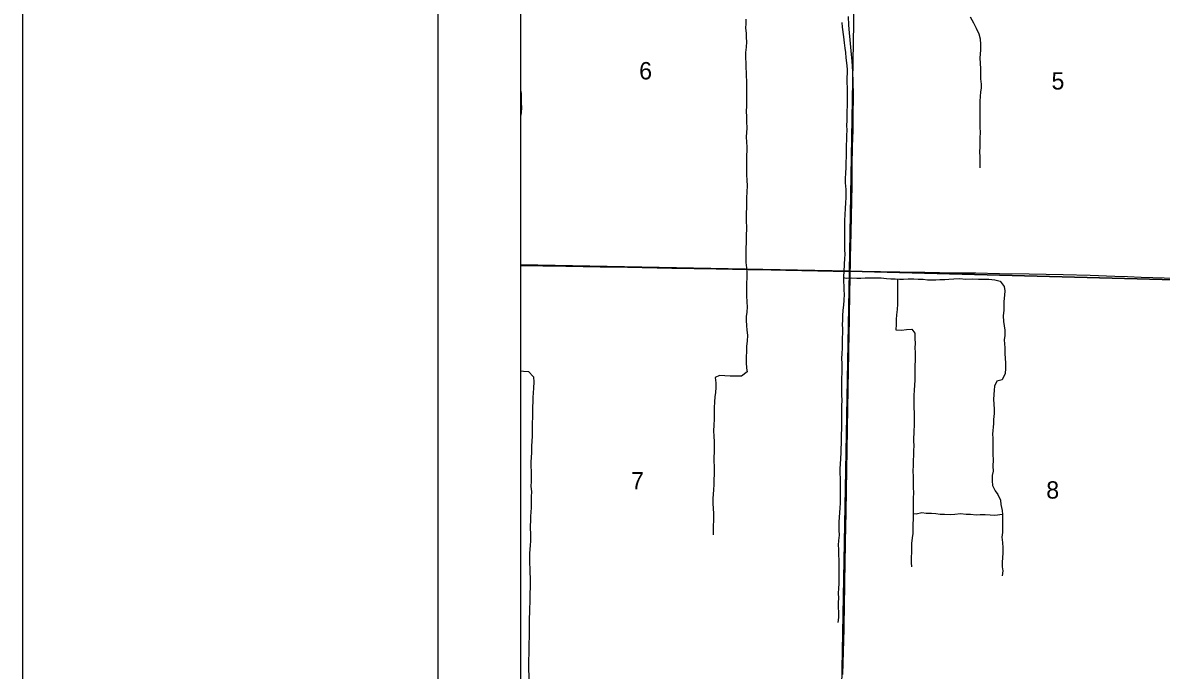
# Model space of a CAD drawing. Extents: x 0 to 34, y 0 to 22.
# Drawn here: x 2 to 3.372, y 19.449 to 20.23 of the extents above; entities that cross this region are included whole.
import ezdxf

# ---------------------------------------------------------------- set-up
doc = ezdxf.new("R2010")
doc.units = 0
for name, color, linetype in [('GM_X_County', 7, 'Continuous'), ('GM_X_Minor_River', 7, 'Continuous'), ('GM_X_Section', 7, 'Continuous'), ('GM_X_Section_Text', 7, 'Continuous'), ('GM_X_State_Route', 7, 'Continuous'), ('GM_X_Township', 7, 'Continuous'), ('GM_X_Township_Road', 7, 'Continuous'), ('SH_Border', 7, 'Continuous'), ('SH_Data', 7, 'Continuous')]:
    doc.layers.add(name, color=color, linetype=linetype)

msp = doc.modelspace()

# ---------------------------------------------------------------- linework, layer by layer
at = {"layer": 'GM_X_County'}
msp.add_lwpolyline([(9.4, 14.3965), (9.4, 20.9), (2.6, 20.9), (2.6, 14.4092)], dxfattribs=at)
at = {"layer": 'GM_X_Minor_River'}
for points in [[(3.1416, 20.237), (3.1457, 20.2297), (3.1491, 20.2231), (3.1523, 20.2164), (3.1536, 20.2103), (3.1541, 20.2037), (3.1543, 20.1973), (3.1535, 20.187), (3.1536, 20.1811), (3.154, 20.1743), (3.1542, 20.1684), (3.1543, 20.162), (3.1549, 20.1559), (3.1548, 20.1512), (3.1541, 20.1462), (3.1537, 20.1413), (3.1534, 20.1348), (3.1533, 20.1045), (3.1537, 20.0971), (3.1534, 20.0914), (3.1534, 20.0851), (3.1532, 20.0802), (3.153, 20.0741), (3.1532, 20.0681), (3.1535, 20.0616), (3.1533, 20.055)], [(2.8715, 20.2341), (2.8713, 20.2286), (2.8711, 20.2238), (2.8717, 20.2168), (2.8716, 20.2121), (2.872, 20.2068), (2.8718, 20.2005), (2.871, 20.1939), (2.871, 20.1878), (2.8713, 20.1806), (2.8715, 20.1751), (2.8716, 20.1703), (2.8716, 20.1656), (2.872, 20.1595), (2.8721, 20.1525), (2.8721, 20.1457), (2.8723, 20.1407), (2.8721, 20.1358), (2.872, 20.1299), (2.8718, 20.1225), (2.872, 20.1172), (2.8723, 20.1106), (2.8725, 20.1028), (2.8721, 20.0973), (2.8719, 20.0924), (2.8722, 20.0857), (2.8724, 20.0804), (2.8726, 20.0753), (2.8723, 20.07), (2.8723, 20.062), (2.8721, 20.0567), (2.8721, 20.0516), (2.8721, 20.0463), (2.8724, 20.0402), (2.8728, 20.0332), (2.8727, 20.026), (2.8721, 20.0186), (2.8723, 20.0133), (2.8723, 20.007), (2.8719, 20.0002), (2.8717, 19.9952), (2.8716, 19.9901), (2.872, 19.9839), (2.8719, 19.9713), (2.8717, 19.9651), (2.8715, 19.9577), (2.8714, 19.9408), (2.8721, 19.9343), (2.8727, 19.9285), (2.8725, 19.9213), (2.8723, 19.9165), (2.8721, 19.911), (2.872, 19.9061)], [(2.9869, 20.2299), (2.9875, 20.2246), (2.9889, 20.2128), (2.9897, 20.2056), (2.9908, 20.1992), (2.9913, 20.194), (2.992, 20.1876), (2.9928, 20.1813), (2.9933, 20.1739), (2.9933, 20.1692), (2.9929, 20.1637), (2.993, 20.157), (2.9934, 20.1521), (2.9934, 20.146), (2.9935, 20.1403), (2.9935, 20.1293), (2.9929, 20.1238), (2.9929, 20.1189), (2.993, 20.1125), (2.9928, 20.1056), (2.993, 20.1005), (2.9928, 20.0935), (2.9926, 20.0886), (2.9923, 20.0823), (2.9921, 20.0757), (2.9923, 20.0681), (2.9917, 20.0616), (2.9917, 20.0554), (2.9914, 20.0485), (2.9912, 20.0421), (2.9912, 20.0366), (2.9917, 20.0288), (2.9919, 20.0241), (2.9917, 20.0193), (2.9915, 20.0125), (2.9911, 20.0057), (2.9907, 19.9987), (2.9904, 19.9915), (2.9904, 19.9865), (2.9902, 19.9818), (2.9904, 19.9768), (2.9903, 19.9565), (2.9905, 19.9505), (2.9902, 19.9455), (2.9898, 19.9389), (2.9894, 19.9294), (2.9892, 19.9243), (2.9892, 19.9175), (2.9893, 19.9125), (2.9895, 19.9074), (2.9897, 19.9025), (2.9893, 19.8953), (2.9889, 19.8892), (2.9883, 19.8831), (2.9879, 19.8763), (2.9877, 19.8714), (2.9876, 19.8661), (2.9878, 19.8608), (2.9878, 19.8558), (2.9876, 19.8494), (2.9874, 19.8446), (2.9873, 19.838)], [(2.6, 20.1485), (2.6006, 20.1445), (2.6007, 20.1379), (2.6007, 20.1329), (2.6009, 20.128), (2.6007, 20.121), (2.6, 20.117)], [(2.9892, 19.9226), (2.9924, 19.922), (2.9987, 19.9222), (3.0051, 19.9218), (3.01, 19.9219), (3.0153, 19.9223), (3.021, 19.9224), (3.0275, 19.9222), (3.0345, 19.9222), (3.0409, 19.9214), (3.0462, 19.9212), (3.0512, 19.921), (3.0565, 19.9208), (3.0614, 19.9207), (3.0669, 19.9211), (3.0739, 19.9209), (3.079, 19.9205), (3.0849, 19.9206), (3.0902, 19.92), (3.0951, 19.9198), (3.1004, 19.92), (3.1053, 19.9203), (3.1112, 19.9203), (3.116, 19.9207), (3.122, 19.9212), (3.1288, 19.9216), (3.1366, 19.9206), (3.1444, 19.9209), (3.1518, 19.9207), (3.1573, 19.9208), (3.1643, 19.9206), (3.1715, 19.9198), (3.1777, 19.9181), (3.1826, 19.9118), (3.1834, 19.9065), (3.1831, 19.9014), (3.1824, 19.8936), (3.1821, 19.8879), (3.1823, 19.8832), (3.1815, 19.8765), (3.1817, 19.8695), (3.1826, 19.8646), (3.1833, 19.8593), (3.1833, 19.8526), (3.1827, 19.8477), (3.1829, 19.8428), (3.1833, 19.838), (3.1836, 19.8306), (3.1838, 19.8253), (3.1843, 19.8192), (3.1841, 19.813), (3.1837, 19.8069), (3.1804, 19.7993), (3.1738, 19.7975), (3.1711, 19.7916), (3.1705, 19.7869), (3.1701, 19.7816), (3.1699, 19.7755), (3.1703, 19.7705), (3.1708, 19.7637), (3.1706, 19.7588), (3.17, 19.7514), (3.1698, 19.7466), (3.1686, 19.7338), (3.169, 19.7288), (3.1689, 19.7161), (3.1692, 19.7093), (3.1694, 19.703), (3.1692, 19.6954), (3.1694, 19.689), (3.1684, 19.6839), (3.1684, 19.6776), (3.1687, 19.6721), (3.1717, 19.6656), (3.1751, 19.6609), (3.1783, 19.6542), (3.1787, 19.6489), (3.1801, 19.6417), (3.1807, 19.6368), (3.1805, 19.6315), (3.1805, 19.6261), (3.1806, 19.6208), (3.1806, 19.6151), (3.18, 19.6096), (3.1807, 19.6032), (3.1811, 19.5967), (3.1809, 19.5903), (3.1805, 19.5852), (3.1803, 19.5791), (3.1804, 19.574), (3.181, 19.569), (3.1804, 19.5632)], [(3.054, 19.9209), (3.0542, 19.9175), (3.0543, 19.9115), (3.0543, 19.9067), (3.0541, 19.9005), (3.0541, 19.8904), (3.0537, 19.884), (3.0529, 19.8775), (3.0525, 19.8722), (3.0524, 19.866), (3.0522, 19.8597), (3.059, 19.8593), (3.0651, 19.8598), (3.0714, 19.8602), (3.0749, 19.8554), (3.0751, 19.8488), (3.0753, 19.8435), (3.0752, 19.8376), (3.0754, 19.8327), (3.0756, 19.8279), (3.0754, 19.8232), (3.075, 19.8163), (3.0749, 19.7989), (3.0745, 19.793), (3.0743, 19.7869), (3.0739, 19.7803), (3.0737, 19.7754), (3.074, 19.7659), (3.0741, 19.7591), (3.0741, 19.7437), (3.0737, 19.7382), (3.0736, 19.7259), (3.0738, 19.7198), (3.0734, 19.7141), (3.0736, 19.7084), (3.0731, 19.7022), (3.0729, 19.6965), (3.0727, 19.6891), (3.0729, 19.6826), (3.0732, 19.6758), (3.073, 19.6693), (3.0736, 19.6636), (3.0731, 19.6561), (3.0729, 19.6498), (3.0729, 19.6361), (3.073, 19.6308), (3.0728, 19.6255), (3.0728, 19.6191), (3.0726, 19.6141), (3.072, 19.609), (3.0712, 19.6018), (3.071, 19.5957), (3.071, 19.591), (3.0706, 19.5857), (3.0705, 19.5789), (3.0709, 19.5739)], [(2.872, 19.9061), (2.8722, 19.9008), (2.8727, 19.893), (2.8729, 19.8873), (2.8727, 19.8809), (2.8719, 19.8757), (2.8717, 19.871), (2.8722, 19.8649), (2.8726, 19.859), (2.8733, 19.853), (2.8731, 19.8459), (2.8723, 19.8399), (2.8721, 19.8346), (2.8719, 19.826), (2.8719, 19.8203), (2.8722, 19.8135), (2.8728, 19.8088), (2.8663, 19.8037), (2.8525, 19.8037), (2.846, 19.8042), (2.8396, 19.8044), (2.8346, 19.8021), (2.8352, 19.7957), (2.8352, 19.79), (2.8347, 19.7841), (2.8342, 19.7788), (2.8336, 19.7729), (2.833, 19.7655), (2.8331, 19.7602), (2.8333, 19.7522), (2.8327, 19.7441), (2.8323, 19.7382), (2.8326, 19.7308), (2.8332, 19.7249), (2.8331, 19.719), (2.8331, 19.7118), (2.8329, 19.7065), (2.8327, 19.7005), (2.833, 19.6955), (2.833, 19.6849), (2.8328, 19.6796), (2.8329, 19.6731), (2.8325, 19.6665), (2.832, 19.6614), (2.8316, 19.6561), (2.8315, 19.6498), (2.8319, 19.6445), (2.8322, 19.6377), (2.8324, 19.6299), (2.832, 19.6234), (2.832, 19.6187), (2.8321, 19.6124)], [(2.9873, 19.838), (2.9869, 19.8306), (2.9867, 19.8253), (2.9869, 19.8187), (2.987, 19.8135), (2.987, 19.8078), (2.9868, 19.8014), (2.9866, 19.7967), (2.9865, 19.7866), (2.9867, 19.7811), (2.9869, 19.7745), (2.9866, 19.7682), (2.9866, 19.7585), (2.9868, 19.7513), (2.9866, 19.7458), (2.9865, 19.7405), (2.9863, 19.7331), (2.9863, 19.7229), (2.986, 19.716), (2.9858, 19.7113), (2.9854, 19.7043), (2.9852, 19.6976), (2.9848, 19.6923), (2.9848, 19.6863), (2.9849, 19.6808), (2.9851, 19.676), (2.9851, 19.6698), (2.9849, 19.6635), (2.985, 19.6561), (2.985, 19.651), (2.9848, 19.6445), (2.9844, 19.6394), (2.984, 19.6333), (2.9834, 19.6282), (2.9834, 19.6233), (2.9835, 19.618), (2.9839, 19.6121), (2.9831, 19.6055), (2.9827, 19.5998), (2.9831, 19.595), (2.9832, 19.5899), (2.9834, 19.5804), (2.9834, 19.5753), (2.9833, 19.5704), (2.9835, 19.5639), (2.9833, 19.5588), (2.9833, 19.5539), (2.9831, 19.5478), (2.9828, 19.5423), (2.983, 19.5362), (2.9826, 19.5309), (2.9828, 19.5248), (2.9829, 19.5193), (2.9829, 19.5129), (2.9823, 19.5066)], [(2.6, 19.8101), (2.6035, 19.8099), (2.6096, 19.8095), (2.6154, 19.803), (2.6159, 19.7965), (2.6153, 19.7897), (2.6149, 19.7833), (2.6145, 19.7783), (2.6145, 19.7724), (2.6143, 19.7671), (2.6142, 19.7535), (2.614, 19.7478), (2.6138, 19.743), (2.6138, 19.7383), (2.6138, 19.7311), (2.6134, 19.7256), (2.6132, 19.7188), (2.6131, 19.7116), (2.6127, 19.7057), (2.6121, 19.7004), (2.6123, 19.6954), (2.6126, 19.6888), (2.6128, 19.6835), (2.6126, 19.6772), (2.6122, 19.6706), (2.6129, 19.6645), (2.6127, 19.6584), (2.6125, 19.6514), (2.6125, 19.6452), (2.6121, 19.6397), (2.6118, 19.6349), (2.6118, 19.6289), (2.6116, 19.6237), (2.6119, 19.6105), (2.6117, 19.605), (2.6113, 19.6), (2.6111, 19.5949), (2.6107, 19.5902), (2.6105, 19.5824), (2.6107, 19.5773), (2.611, 19.5725), (2.611, 19.5664), (2.6113, 19.5608), (2.6115, 19.5539), (2.6113, 19.5486), (2.6111, 19.5425), (2.611, 19.5321), (2.6108, 19.5232), (2.6106, 19.5181), (2.6102, 19.5128), (2.6104, 19.5073), (2.6103, 19.5021), (2.6101, 19.4968), (2.61, 19.4743), (2.6098, 19.4686), (2.6096, 19.4623)], [(3.0729, 19.638), (3.0767, 19.6376), (3.0835, 19.6395), (3.0886, 19.6387), (3.095, 19.6385), (3.1002, 19.6383), (3.1055, 19.6373), (3.1108, 19.6373), (3.1176, 19.6371), (3.1233, 19.6374), (3.1299, 19.638), (3.1369, 19.6375), (3.1422, 19.6373), (3.149, 19.6367), (3.1538, 19.6369), (3.1597, 19.6371), (3.1657, 19.6366), (3.1714, 19.6362), (3.1806, 19.6374)], [(2.6096, 19.4623), (2.6094, 19.4545), (2.6095, 19.4494), (2.6097, 19.4433), (2.6097, 19.4382), (2.6093, 19.4314), (2.6091, 19.4265), (2.609, 19.42), (2.6092, 19.4151), (2.6092, 19.41), (2.609, 19.4052), (2.6086, 19.3986), (2.6085, 19.3855), (2.6087, 19.3787)]]:
    msp.add_lwpolyline(points, dxfattribs=at)
at = {"layer": 'GM_X_Section'}
for p, q in [((2.6, 20.4235), (2.6, 19.9378)), ((2.6, 19.9378), (2.6, 19.4361))]:
    msp.add_line(p, q, dxfattribs=at)
for points in [[(2.6, 19.9378), (2.9961, 19.9305), (3.0048, 20.4128), (2.9944, 20.4131), (2.6, 20.4235)], [(2.6, 19.4361), (2.987, 19.4286), (2.9961, 19.9305), (2.6, 19.9378)]]:
    msp.add_lwpolyline(points, dxfattribs=at)
for points in [[(3.0048, 20.4128), (3.4935, 20.4042), (3.4937, 19.9171), (2.9961, 19.9305)], [(2.9961, 19.9305), (3.4937, 19.9171), (3.4871, 19.4149), (2.987, 19.4286)]]:
    msp.add_lwpolyline(points, close=True, dxfattribs=at)
at = {"layer": 'GM_X_State_Route'}
msp.add_lwpolyline([(2.9884, 19.4442), (2.9897, 19.4989), (2.9899, 19.5085), (2.9902, 19.5216), (2.9908, 19.5573), (2.9911, 19.576), (2.9915, 19.6039), (2.9921, 19.6394), (2.9927, 19.6661), (2.9935, 19.7146), (2.9943, 19.7656), (2.9947, 19.7864), (2.9951, 19.8134), (2.9953, 19.8283), (2.9955, 19.837), (2.9957, 19.851), (2.9961, 19.875), (2.9968, 19.9042), (2.9971, 19.921), (2.9972, 19.9304), (2.9973, 19.9365), (2.9976, 19.9471), (2.9978, 19.9607), (2.9981, 19.9775), (2.9993, 20.0341), (2.9997, 20.0571), (3.0001, 20.081), (3.0006, 20.1), (3.0009, 20.123), (3.001, 20.136), (3.001, 20.1438), (3.0007, 20.1578), (3.0002, 20.1712), (2.9995, 20.1833), (2.9988, 20.1917), (2.9969, 20.2093), (2.9961, 20.2176), (2.9955, 20.2269), (2.9951, 20.2375)], dxfattribs=at)
at = {"layer": 'GM_X_Township'}
msp.add_line((2.6, 20.4221), (2.6, 17.4175), dxfattribs=at)
at = {"layer": 'GM_X_Township_Road'}
for points in [[(2.6, 19.9373), (2.6049, 19.9372), (2.6266, 19.9369), (2.6546, 19.9363), (2.6959, 19.9356), (2.7105, 19.9354), (2.7823, 19.9341), (2.8358, 19.9332), (2.8554, 19.9327), (2.874, 19.9323), (2.902, 19.9319), (2.9194, 19.9315), (2.9582, 19.9309), (2.9766, 19.9305), (2.9912, 19.9303), (2.9934, 19.9303), (2.9972, 19.9304)], [(2.9972, 19.9304), (3.0002, 19.9304), (3.016, 19.93), (3.0337, 19.9298), (3.057, 19.9295), (3.0698, 19.9293), (3.0869, 19.9291), (3.1229, 19.9284), (3.1487, 19.9281), (3.177, 19.9276), (3.2127, 19.9271), (3.2538, 19.9263), (3.2864, 19.9253), (3.3159, 19.9243), (3.3314, 19.9237), (3.3479, 19.9232), (3.3895, 19.9218), (3.428, 19.9205), (3.4442, 19.92), (3.4672, 19.9193), (3.488, 19.9186), (3.4938, 19.9184)]]:
    msp.add_lwpolyline(points, dxfattribs=at)
at = {"layer": 'SH_Border'}
msp.add_lwpolyline([(2, 21.5), (33.5, 21.5), (33.5, 0.5), (2, 0.5)], close=True, dxfattribs=at)
at = {"layer": 'SH_Data'}
for p, q in [((2.5, 21), (2.5, 14)), ((2.6, 20.9), (2.6, 14.1))]:
    msp.add_line(p, q, dxfattribs=at)

# ---------------------------------------------------------------- texts
at = {"layer": 'GM_X_Section_Text'}
for s, p in [('6', (2.7428, 20.1615)), ('5', (3.2397, 20.1493)), ('7', (2.733, 19.6672)), ('8', (3.2334, 19.6561))]:
    msp.add_text(s, height=0.0209, rotation=0, dxfattribs=at).set_placement(p)

doc.saveas('drawing.dxf')
